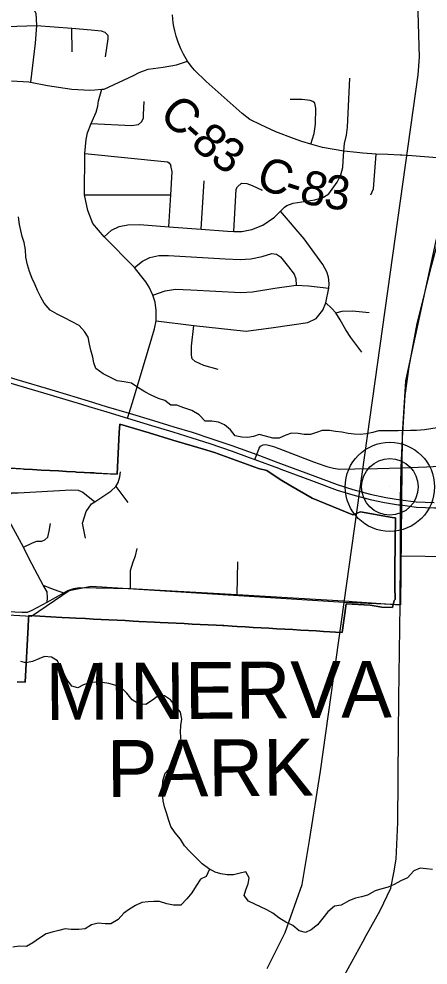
# Model space of a CAD drawing. Extents: x 114843 to 284848, y 317643 to 566895.
# Drawn here: x 222655 to 226255, y 425802 to 434138 of the extents above; entities that cross this region are included whole.
import ezdxf

# ---------------------------------------------------------------- set-up
doc = ezdxf.new("R2010")
doc.units = 0
for name, color, linetype in [('GM_X_City_Street', 7, 'Continuous'), ('GM_X_Corporation', 7, 'Continuous'), ('GM_X_Corporation_Text', 7, 'Continuous'), ('GM_X_County_Road', 7, 'Continuous'), ('GM_X_County_Road_Text', 7, 'Continuous'), ('GM_X_Minor_River', 7, 'Continuous'), ('GM_X_Rail_Line', 7, 'Continuous'), ('GM_X_State_Route', 7, 'Continuous'), ('GM_X_Unincorporated', 7, 'Continuous'), ('GM_X_Unincorporated_Location', 7, 'Continuous')]:
    doc.layers.add(name, color=color, linetype=linetype)

msp = doc.modelspace()

# ---------------------------------------------------------------- linework, layer by layer
at = {"layer": 'GM_X_City_Street'}
for p, q in [((223123, 433848.7), (223121.5, 434056.4)), ((224258.8, 432285.6), (224285.3, 432712.6)), ((223231.9, 432587.7), (223990.6, 432589)), ((223506.6, 430018.5), (223613.4, 429878.1)), ((224576.4, 429066.5), (224582.5, 429354.3)), ((225587.5, 429005.8), (226010.9, 428977.3))]:
    msp.add_line(p, q, dxfattribs=at)
for points in [[(220788.5, 434797.6), (220807.2, 434726.2), (220846.1, 434601.5), (220881.5, 434532.9), (220911.2, 434500.5), (220937.1, 434478.1), (220995.1, 434461.5), (221117.3, 434456.2), (221618.9, 434434.6), (222015.3, 434413.9), (222315.9, 434397.4), (222414.5, 434391.8), (222490.7, 434382.9), (222564.8, 434372.1), (222623.3, 434357.2), (222692.7, 434326.6), (222734.5, 434292), (222772.1, 434249.5), (222802.5, 434189.9), (222810.2, 434080.3), (222798.8, 433924.4), (222757, 433581.1)], [(222455.6, 433902.1), (222470.6, 433996.2), (222485, 434034.1), (222507.4, 434061.9), (222551.6, 434071.5), (222810.2, 434080.3)], [(222810.2, 434080.3), (223121.5, 434056.4), (223291.5, 434043.3), (223377.7, 434032.3), (223409.7, 434022), (223437.5, 433995.6), (223437.1, 433963.5), (223415.4, 433805.4)], [(222588.8, 433591.9), (222741.1, 433584.2), (222757, 433581.1), (222905.3, 433552.3), (223119.6, 433519.9), (223280, 433512.1), (223322.1, 433513.6), (223385.1, 433519.1), (223404.5, 433520.8), (223662.1, 433641.3), (223714.5, 433667.1), (223759.1, 433685), (223793.6, 433695.8), (223925.9, 433714.5), (224041.2, 433733.2), (224138.8, 433765.3)], [(225513.8, 432972.7), (225521.6, 433040.1), (225536.8, 433113.1), (225546.2, 433184.6), (225566, 433616.1)], [(223611.7, 430620), (223625.4, 430664.4), (223651.4, 430749.3), (223769.4, 431141.5), (223849.4, 431406.8), (223863.5, 431477), (223863.4, 431569.8), (223853.5, 431642.3), (223833.2, 431703), (223802.3, 431773.8), (223770.9, 431822.1), (223724.3, 431880.9), (223671.7, 431949.5), (223404, 432218.3), (223305.7, 432336), (223260.1, 432449.7), (223231.9, 432587.7), (223234.9, 432951.5), (223246.2, 433075), (223259.5, 433133.3), (223291.9, 433218.1), (223333.5, 433316.6), (223348.9, 433368.9), (223356.3, 433417.1), (223385.1, 433519.1)], [(225225, 433035.8), (225252.3, 433128.1), (225264.6, 433212.5), (225269.3, 433351.1), (225259, 433395.3), (225241.7, 433409.5), (225217.4, 433420.7), (225147.3, 433427.4), (225043, 433429.5)], [(223291.9, 433218.1), (223644.4, 433198), (223706.5, 433208.8), (223732.4, 433231.2), (223750, 433265.4), (223751.6, 433295.5), (223756.2, 433409.8)], [(223234.9, 432951.5), (223961.8, 432879.1), (223978, 432869.2), (223992.3, 432847.3)], [(223404, 432218.3), (223471.2, 432275.8), (223537.1, 432310.7), (223613.2, 432323.6), (223719.7, 432326.9), (223973.2, 432307.5), (224258.8, 432285.6), (224489.8, 432267.9), (224546.1, 432266.8), (224616.4, 432265.4), (224704.6, 432282.5), (224800.5, 432321.8), (224904.1, 432391.2), (224956.7, 432444.9), (224991.4, 432480.4), (225011.3, 432494.7), (225069.3, 432515.4), (225257.8, 432543.8), (225335.8, 432568.7), (225381.7, 432597.3), (225456.3, 432699.7), (225488.8, 432765.2), (225504.1, 432828.1), (225509.2, 432884.4), (225513.8, 432972.7)], [(225750.9, 432589.3), (225775.5, 432642.7), (225800, 432945.9)], [(223973.2, 432307.5), (223990.6, 432589), (224003.1, 432791.4), (223992.3, 432847.3)], [(224546.1, 432266.8), (224565.5, 432637.7), (224579.3, 432657.9), (224613.1, 432690.4), (224659.3, 432688.9), (224707.7, 432669.5), (224796.6, 432630.5)], [(225329.2, 431975.3), (225165.6, 432201.9), (224956.7, 432444.9)], [(223671.7, 431949.5), (223741.5, 432002.7), (223808, 432037.1), (223885.6, 432054.6), (223970.5, 432055.2), (224470.8, 432024.9), (224600.7, 432018.3), (224694.9, 432026), (224794.2, 432046), (224881.7, 432072.4), (224920.4, 432065), (224955.7, 432041.3), (225026.5, 431953.5), (225077.9, 431888.9), (225091, 431846.9), (225093.8, 431792.8)], [(223863.5, 431477), (224194.3, 431437.6), (224653.6, 431385.8), (224896.3, 431418.8), (225197.1, 431464.5), (225271, 431497.5), (225330.3, 431571.7), (225356, 431636), (225381.8, 431766.2), (225385.6, 431808.4), (225380.2, 431861.9), (225364.2, 431909.5), (225329.2, 431975.3)], [(223833.2, 431703), (223942.9, 431742.4), (224031.7, 431757), (224168.6, 431752.2), (224608.7, 431728.5), (224711.6, 431732.7), (224906.8, 431765.7), (225093.8, 431792.8), (225202.6, 431787.7), (225381.8, 431766.2)], [(225672.4, 431203.6), (225576.4, 431330.7), (225531.4, 431398.4), (225482, 431488), (225443.1, 431547.7), (225406.4, 431591.3), (225356, 431636)], [(225443.1, 431547.7), (225499.2, 431562.4), (225589.5, 431567.5), (225738.4, 431551.2)], [(224408.7, 431048.1), (224283.7, 431084.7), (224204.9, 431119.8), (224180.6, 431143.6), (224174.1, 431175.6), (224173.1, 431253.8), (224194.3, 431437.6)], [(223239.7, 429564.3), (223214.7, 429696.6), (223245.8, 429796.9), (223294.9, 429865.3), (223322.5, 429884.9), (223464.2, 429977.5), (223506.6, 430018.5), (223527.8, 430054.3), (223543.8, 430102.5), (223547.7, 430146.7)], [(222902.5, 429000.7), (222907.1, 429038.1), (222904.9, 429090.3), (222868.7, 429148.2), (222745.9, 429382.3), (222695.6, 429482.8), (222555.9, 429743.6), (222531.9, 429829.2), (222537.8, 429889.4), (222559.9, 429931.6)], [(222559.9, 429931.6), (222592, 429961.8), (222648.2, 429963.8), (223114.3, 429989.2), (223175.3, 429987.6), (223216.1, 429969.6), (223322.5, 429884.9)], [(222695.6, 429482.8), (222775.6, 429522), (222813.8, 429536.1), (222856, 429536.1), (222884.1, 429548.2), (222910.2, 429572.3), (222920.2, 429624.6), (222932.1, 429692.9)], [(223635.6, 429120.4), (223637.5, 429241.8), (223638.1, 429278.3), (223660.1, 429354.6), (223682.1, 429408.8), (223696.1, 429471.1)], [(221825.6, 428952.8), (222681.2, 428912.5), (222729.4, 428911.5), (222771.8, 428928.8), (222902.5, 429000.7), (223050.7, 429082.1), (223086.3, 429101.9), (223138.8, 429119.4), (223186.7, 429130.1), (223635.6, 429120.4), (224576.4, 429066.5), (225561.1, 429007.6), (225587.5, 429005.8)], [(222868.7, 429148.2), (222932.8, 429121.8), (223007.2, 429095.8), (223050.7, 429082.1)]]:
    msp.add_lwpolyline(points, dxfattribs=at)
at = {"layer": 'GM_X_Corporation'}
for points in [[(222576.2, 430179.1), (222688, 430172.9), (222701.3, 430172.1), (222775, 430168), (222850.1, 430163.8), (222926.4, 430159.5), (223002, 430155.3), (223075, 430151.2), (223150.5, 430147), (223163.2, 430146.3), (223229.3, 430142.6), (223283.9, 430139.5), (223313.9, 430137.9), (223334.3, 430136.7), (223519.7, 430126.7), (223538.1, 430493), (223543.1, 430568.2), (223801.4, 430490.3), (224008.7, 430427.8), (224278.2, 430346.6), (224377.4, 430316.7), (224763.3, 430178.5), (224836.9, 430160), (224955, 430079.4), (225046.9, 430025.7), (225236.2, 429915.9), (225593.3, 429767.5), (225662.1, 429794.5), (225938.2, 429746.4), (225968, 429741.2), (225965.5, 429536.1), (225961.9, 429268.4), (225963.8, 429136.6), (225965.5, 429022.6), (225956.8, 429013.8), (225943.8, 428951.5), (225849.8, 428954.4), (225747.1, 428974.3), (225535.3, 428986.2), (225499.9, 428730.9), (225442.1, 428736.1), (225389.7, 428739.1), (225335.7, 428742.1), (225270.2, 428745.9), (225204.6, 428749.6), (225133.6, 428753.7), (225065.3, 428757.6), (224994, 428761.6), (224924.5, 428765.6), (224855, 428769.6), (224785.5, 428773.5), (224716.2, 428777.5), (224645.4, 428781.5), (224575.9, 428785.5), (224530.2, 428788.9), (224459.2, 428792.6), (224448.1, 428793.1), (224389.4, 428796.1), (224319.2, 428799.7), (224248.6, 428803.4), (224178.8, 428806.9), (224108.8, 428810.5), (224039.5, 428814.1), (223969.7, 428817.6), (223897.7, 428821.3), (223848.2, 428823.3), (223709.6, 428830.4), (223660.9, 428833), (223590.8, 428836.6), (223520.8, 428840.2), (223447.6, 428844), (223379, 428847.5), (223311.2, 428851), (223241.9, 428854.6), (223156.5, 428859), (223101.5, 428861.9), (223031.3, 428865.5), (222741.4, 428880.5), (222739.9, 428853), (222735.8, 428780.7), (222708.9, 428294.7), (222641.1, 428298.7)], [(222641.1, 428298.7), (222708.9, 428294.7), (222735.8, 428780.7), (222739.9, 428853), (222741.4, 428880.5), (223031.3, 428865.5), (223101.5, 428861.9), (223156.5, 428859), (223241.9, 428854.6), (223311.2, 428851), (223379, 428847.5), (223447.6, 428844), (223520.8, 428840.2), (223590.8, 428836.6), (223660.9, 428833), (223709.6, 428830.4), (223848.2, 428823.3), (223897.7, 428821.3), (223969.7, 428817.6), (224039.5, 428814.1), (224108.8, 428810.5), (224178.8, 428806.9), (224248.6, 428803.4), (224319.2, 428799.7), (224389.4, 428796.1), (224448.1, 428793.1), (224459.2, 428792.6), (224530.2, 428788.9), (224575.9, 428785.5), (224645.4, 428781.5), (224716.2, 428777.5), (224785.5, 428773.5), (224855, 428769.6), (224924.5, 428765.6), (224994, 428761.6), (225065.3, 428757.6), (225133.6, 428753.7), (225204.6, 428749.6), (225270.2, 428745.9), (225335.7, 428742.1), (225389.7, 428739.1), (225442.1, 428736.1), (225499.9, 428730.9), (225535.3, 428986.2), (225747.1, 428974.3), (225849.8, 428954.4), (225943.8, 428951.5), (225956.8, 429013.8), (225965.5, 429022.6), (225963.8, 429136.6), (225961.9, 429268.4), (225965.5, 429536.1), (225968, 429741.2), (225938.2, 429746.4), (225662.1, 429794.5), (225593.3, 429767.5), (225236.2, 429915.9), (225046.9, 430025.7), (224955, 430079.4), (224836.9, 430160), (224763.3, 430178.5), (224377.4, 430316.7), (224278.2, 430346.6), (224008.7, 430427.8), (223801.4, 430490.3), (223543.1, 430568.2), (223538.1, 430493), (223519.7, 430126.7), (223435.3, 430131.1), (223334.3, 430136.7), (223313.9, 430137.9), (223283.9, 430139.5), (223229.3, 430142.6), (223163.2, 430146.3), (223150.5, 430147), (223075, 430151.2), (223002, 430155.3), (222926.4, 430159.5), (222850.1, 430163.8), (222775, 430168), (222701.3, 430172.1), (222670.5, 430173.9), (222576.2, 430179.1)]]:
    msp.add_lwpolyline(points, dxfattribs=at)
at = {"layer": 'GM_X_County_Road'}
for p, q in [((226531.2, 432899.6), (226113.5, 432930.9)), ((226245, 430193.1), (226414.9, 430200.9)), ((226014.1, 429407.6), (226848.3, 429398.8))]:
    msp.add_line(p, q, dxfattribs=at)
for points in [[(224171.3, 433723.4), (224138.8, 433765.3), (224102.7, 433826.7), (224080.3, 433875.8), (224067.7, 433903.4), (224056.1, 433932.2), (224038.8, 433985.3), (224026, 434034.4), (224017.1, 434071.3), (224012.9, 434102.8), (224007.6, 434175)], [(225629.6, 432961.6), (225513.8, 432972.7), (225326, 433005.2), (225225, 433035.8), (225143.9, 433058.4), (225070.2, 433084.3), (224917, 433144.3), (224783.5, 433206.1), (224687.4, 433253.3), (224620.9, 433305.7), (224303.3, 433585.9), (224200.5, 433685.7), (224171.3, 433723.4)], [(226009.4, 432938.4), (225901.5, 432945), (225800, 432945.9), (225681.7, 432956.7), (225629.6, 432961.6)], [(226113.5, 432930.9), (226024.8, 432937.5), (226009.4, 432938.4)], [(224730.1, 430255.6), (224748.2, 430300.8), (224769.6, 430354.9), (224781.5, 430373.4), (224803.3, 430387), (224826.9, 430389.5), (224862.4, 430381), (224902.8, 430366.7), (225057.1, 430308.9), (225247.2, 430236.5), (225347.7, 430200.9)], [(225347.7, 430200.9), (225363.6, 430195.3), (225422.8, 430179.6), (225474.9, 430172.7), (225611.5, 430173.6), (225810.4, 430178.3), (226018.5, 430182.7), (226245, 430193.1)]]:
    msp.add_lwpolyline(points, dxfattribs=at)
at = {"layer": 'GM_X_Minor_River'}
for points in [[(222877.2, 431633.5), (222847.3, 431687.7), (222819.4, 431745.9), (222797.4, 431796.1), (222771.5, 431852.3), (222749.6, 431912.5), (222731.7, 431972.7), (222715.8, 432038.9), (222714, 432103.1), (222702.1, 432169.3), (222684.2, 432221.4), (222672.3, 432275.6), (222660.3, 432327.8), (222650.5, 432396)], [(226334.9, 430534.8), (226222.8, 430519), (226152.8, 430511.2), (226100.8, 430513.3), (225992.7, 430509.5), (225934.7, 430507.7), (225876.6, 430507.8), (225820.6, 430509.9), (225770.5, 430494), (225714.5, 430482.1), (225658.5, 430476.2), (225604.4, 430478.3), (225552.4, 430484.4), (225496.4, 430496.6), (225442.4, 430502.7), (225388.4, 430510.9), (225324.4, 430513), (225274.3, 430495.1), (225222.2, 430477.2), (225166.2, 430477.3), (225112.2, 430485.4), (225054.2, 430489.6), (225004.1, 430471.7), (224944, 430443.7), (224890, 430443.8), (224826, 430462), (224770, 430478.2), (224719.9, 430458.3), (224669.9, 430450.4), (224617.9, 430452.5), (224557.9, 430464.7), (224516, 430518.9), (224464, 430561.1), (224412, 430585.3), (224352, 430593.5), (224294, 430595.6), (224240, 430649.8), (224178.1, 430688.1), (224106.1, 430712.3), (224046.1, 430734.5), (223992.1, 430736.6), (223940.1, 430774.9), (223882.1, 430795), (223820.2, 430823.2), (223762.2, 430853.5), (223702.2, 430889.7), (223646.3, 430927.9), (223580.2, 430940.1), (223518.2, 430950.3), (223466.3, 430976.5), (223396.3, 431012.7), (223332.4, 431059), (223314.4, 431109.1), (223304.5, 431159.3), (223286.6, 431219.5), (223276.7, 431273.7), (223264.8, 431333.8), (223232.9, 431384), (223185, 431436.3), (223117, 431472.5), (223061, 431500.7), (222993.1, 431537), (222929.1, 431573.2), (222877.2, 431633.5)], [(223445.2, 428281.5), (223391.2, 428291.7), (223329.2, 428293.8), (223275.2, 428287.9), (223223.1, 428272), (223173, 428246.1), (223121, 428258.2), (223081.1, 428316.4), (223053.2, 428368.6), (223017.3, 428426.9), (222993.4, 428483.1), (222941.4, 428515.3), (222879.4, 428521.4), (222829.3, 428499.5), (222775.3, 428477.6), (222717.2, 428465.7), (222673.2, 428475.8)], [(226295.7, 426644.9), (226239.6, 426649), (226185.6, 426655.1), (226129.6, 426631.2), (226073.4, 426569.1), (226017.3, 426545.2), (225957.2, 426511.2), (225905.2, 426487.3), (225849.1, 426473.4), (225789, 426455.5), (225722.9, 426417.5), (225670.9, 426403.6), (225616.8, 426391.7), (225564.7, 426369.7), (225490.6, 426329.8), (225432.6, 426319.9), (225374.5, 426271.9), (225328.3, 426213.8), (225282.2, 426157.8), (225226.1, 426111.8), (225176, 426089.9), (225122, 426104), (225066.1, 426150.3), (225004.1, 426178.5), (224942.1, 426216.7), (224888.2, 426258.9), (224836.2, 426289.1), (224732.2, 426337.5), (224676.3, 426363.7), (224638.3, 426413.9), (224652.4, 426466), (224672.6, 426518.1), (224680.7, 426570.2), (224652.7, 426622.4), (224602.7, 426612.5), (224542.6, 426596.6), (224486.6, 426596.7), (224432.6, 426604.9), (224380.6, 426621), (224322.6, 426653.3), (224266.7, 426693.5), (224212.7, 426749.8), (224158.8, 426802), (224110.9, 426852.3), (224077, 426910.5), (224031.1, 426966.7), (223993.2, 427023), (223971.3, 427085.2), (223955.3, 427135.4), (223935.4, 427197.6), (223925.5, 427247.7), (223919.7, 427315.9), (223917.8, 427366), (223921.9, 427424.2), (223942, 427492.3), (223996.2, 427550.4), (224044.3, 427610.4), (224070.4, 427664.5), (224088.5, 427722.6), (224082.6, 427772.8), (224076.8, 427853), (224080.9, 427913.1), (224089, 427969.3), (224077.1, 428029.4), (224035.2, 428079.7), (223989.3, 428137.9), (223937.3, 428174.1), (223883.3, 428178.3), (223831.2, 428136.3), (223771.1, 428098.3), (223713, 428100.4), (223653.1, 428138.7), (223605.2, 428199), (223551.2, 428249.2), (223499.2, 428269.4), (223445.2, 428281.5)], [(224333.1, 426647.4), (224302.5, 426583.1), (224252.4, 426559.2), (224216.3, 426499.1), (224176.1, 426439), (224134, 426387), (224079.9, 426328.9), (224015.8, 426329.1), (223955.8, 426341.2), (223891.8, 426363.4), (223841.8, 426361.6), (223791.8, 426357.7), (223735.7, 426351.8), (223679.7, 426325.8), (223627.6, 426293.9), (223577.5, 426259.9), (223527.3, 426203.8), (223465.2, 426163.9), (223415.2, 426164), (223353.2, 426170.1), (223293.1, 426156.2), (223237, 426122.3), (223183, 426114.4), (223115, 426114.5), (223060.9, 426120.7), (223006.9, 426106.8), (222948.8, 426092.8), (222894.8, 426076.9), (222836.7, 426038.9), (222778.6, 425997), (222720.5, 425967), (222658.4, 425969.2), (222602.4, 425959.3)]]:
    msp.add_lwpolyline(points, dxfattribs=at)
at = {"layer": 'GM_X_Rail_Line'}
for points in [[(224838.8, 425772.2), (224997.2, 426088.2), (225148.2, 426511.4), (225212.3, 426900.4), (225308.4, 427510.7), (225517.9, 428997.9), (225722.2, 430461.2), (226167.7, 433646.1), (226180, 433800.3), (226099.4, 436586.1), (226086, 440124.8), (226115.7, 440912), (226209.8, 442820.6), (226243.4, 443465.9), (226390, 446313.5), (226501, 448041.2), (226780, 449260.9)], [(226209.8, 442820.6), (226923.9, 440382.2), (226992, 440001.3), (227013.2, 438838.6), (226898.8, 436217.3), (226837.5, 434241.8), (226567.4, 433086.5), (226320.8, 432170.4), (226055.9, 430949.9), (226027.4, 430479.6), (226011.7, 428976.2), (225517.9, 428997.9)], [(225517.9, 428997.9), (223291, 429136.2), (223095.9, 429099.1), (222766.8, 428871.9), (221826.4, 428925.1), (221675.7, 428813.6), (220980.1, 428661.8), (219807.6, 428233), (219571.5, 427958.6), (219491.3, 427909.7), (218985, 418969.4)]]:
    msp.add_lwpolyline(points, dxfattribs=at)
at = {"layer": 'GM_X_State_Route'}
msp.add_line((226010.9, 428977.3), (226014.1, 429407.6), dxfattribs=at)
for points in [[(226018.5, 430182.7), (226029.7, 430445.4), (226053.5, 430820.9), (226090.1, 431074.4), (226159.3, 431453.8), (226289.5, 431971.1), (226464, 432641.7)], [(220209.9, 431624.3), (220266.6, 431609.9), (220548.2, 431538.8), (220826, 431467.7), (221146.3, 431386), (221280.8, 431352.5), (221503.5, 431295.1), (221664.7, 431251.2), (221963.1, 431164.8), (222334.4, 431053.5), (222637.6, 430961.4), (222973.7, 430860.9), (223265.2, 430772.3), (223424.3, 430724.6), (223625.4, 430664.4)], [(220205.4, 431578), (220256.1, 431565.3), (220537.7, 431494.3), (220815.5, 431423.1), (221135.8, 431341.5), (221270.3, 431308), (221490.1, 431251.4), (221653.6, 431207.2), (221965.2, 431116.7), (222320.8, 431009), (222642.6, 430912.5), (222950, 430819.6), (222960.1, 430816.5), (223205.3, 430743), (223271.7, 430723.1), (223428.2, 430676), (223611.7, 430620), (223822.2, 430556.9), (224008.9, 430501.5), (224177.8, 430448.3), (224335.5, 430397.1), (224531.1, 430329.5), (224680.3, 430274.1)], [(223625.4, 430664.4), (223839.6, 430599.9), (224019.2, 430545.6), (224178.4, 430496.1), (224352, 430438.9), (224529.7, 430378.5), (224748.2, 430300.8)], [(224680.3, 430274.1), (224730.1, 430255.6), (224937.9, 430178.9)], [(224748.2, 430300.8), (224958.2, 430220.1), (225235.3, 430117.1), (225455.6, 430036.2), (225592.8, 429991.9), (225744.6, 429951.1), (225883.4, 429921.7), (226012.9, 429901.9), (226150.8, 429883.6), (226308.5, 429876.5)], [(224937.9, 430178.9), (224958.7, 430171.3), (225230.8, 430070), (225456.9, 429987.7), (225594.7, 429943.9), (225747.4, 429902.9), (225872.2, 429877.5), (225995.9, 429858.5)], [(226012.1, 429820.3), (226012, 429856), (226012.9, 429901.9), (226018.5, 430182.7)], [(225995.9, 429858.5), (226012, 429856), (226153.6, 429837.7), (226310.7, 429830.9), (226476.5, 429830.7), (226605.5, 429838), (226680.2, 429844.6), (226752.2, 429850.5), (226808.5, 429858.1), (226911.3, 429875.2), (227071.3, 429908.2), (227244.5, 429954.9), (227365.9, 429991.4), (227495.5, 430031.2)], [(226014.1, 429407.6), (226012.3, 429616.8), (226012.1, 429820.3)], [(225994.7, 427829.4), (225997.2, 428152.3), (226010.9, 428977.3)], [(225712.1, 426062.4), (225833.4, 426282.5), (225927.5, 426479.1), (225955.2, 426613.8), (225974.4, 426735.9), (225988.7, 427058.6), (225994.7, 427829.4)], [(223950.4, 422903.1), (224007.5, 423006.4), (224246.7, 423439.4), (224296.2, 423519.9), (224459.6, 423816.9), (224662.5, 424201.7), (224951.2, 424696.3), (225207.1, 425139.3), (225487.2, 425654.4), (225681.8, 426007.4), (225712.1, 426062.4)]]:
    msp.add_lwpolyline(points, dxfattribs=at)
at = {"layer": 'GM_X_Unincorporated'}
for radius in [392.9, 249]:
    msp.add_circle((225919.5, 430015), radius, dxfattribs=at)
at = {"layer": 'GM_X_Unincorporated_Location'}
msp.add_line((225919.5, 430015), (225919.5, 430015), dxfattribs=at)

# ---------------------------------------------------------------- texts
at = {"layer": 'GM_X_Corporation_Text'}
for s, rotation, p in [('MINERVA', 0.4144, (222891.1, 427961.5)), ('PARK', 0.41441, (223430.7, 427283))]:
    msp.add_text(s, height=500.02, rotation=rotation, dxfattribs=at).set_placement(p)
at = {"layer": 'GM_X_County_Road_Text'}
for s, rotation, p in [('C', 317.48784, (223876.1, 433278.1)), ('-', 318.50557, (224060.7, 433109)), ('8', 319.06719, (224154.6, 433026)), ('3', 326.32748, (224326.1, 432880.7)), ('C', 339.38062, (224726.7, 432662)), ('8', 346.0955, (225111.4, 432526.6)), ('3', 353.07527, (225330, 432474.9)), ('-', 342.37265, (224973.5, 432569.6))]:
    msp.add_text(s, height=300, rotation=rotation, dxfattribs=at).set_placement(p)

doc.saveas('drawing.dxf')
